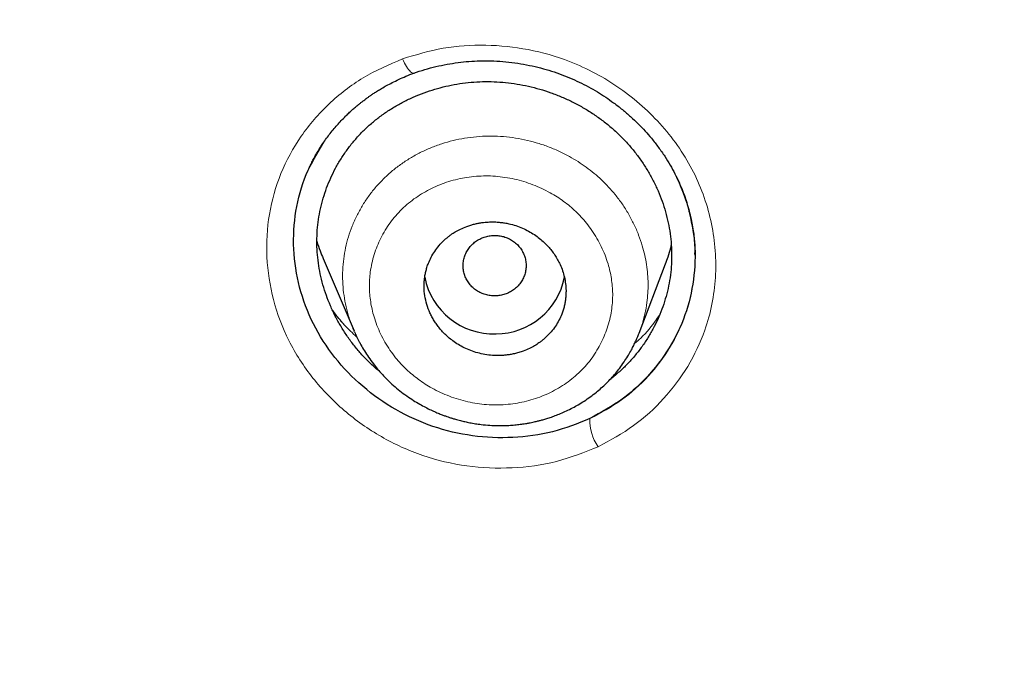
# Model space of a CAD drawing. Header units: millimetres. Extents: x 8 to 473, y 11 to 654.
# Tile 510 of 656: x 214.02 to 226.51, y 547.51 to 555.68. Entities that reach past the tile are written whole.
import ezdxf

# ---------------------------------------------------------------- set-up
doc = ezdxf.new("R2010")
doc.units = ezdxf.units.MM

msp = doc.modelspace()

# ---------------------------------------------------------------- linework, layer by layer
at = {"color": 8, "linetype": 'Continuous', "lineweight": 0}
msp.add_line((222.51, 553.256), (222.51, 553.239), dxfattribs=at)
at = {"color": 7, "linetype": 'Continuous', "lineweight": 30}
for p, q in [((222.586, 552.703), (222.586, 552.72)), ((217.867, 552.648), (218.259, 551.73)), ((221.876, 551.7), (222.213, 552.579)), ((218.266, 551.716), (218.259, 551.731))]:
    msp.add_line(p, q, dxfattribs=at)
at = {"color": 8, "linetype": 'Continuous', "lineweight": 0, "flags": 128}
msp.add_lwpolyline([(219.02, 554.999), (219.017, 554.998), (219.008, 554.998), (218.998, 555.001), (218.988, 555.007), (218.977, 555.016), (218.965, 555.029), (218.952, 555.043), (218.939, 555.061), (218.926, 555.081), (218.913, 555.103), (218.9, 555.127), (218.887, 555.153), (218.875, 555.18)], dxfattribs=at)
at = {"color": 7, "linetype": 'Continuous', "lineweight": 30}
for centre, radius, start, end in [((220.029, 552.581), 0.889, 191.0698, 272.0755), ((220.056, 552.583), 0.891, 270.3122, 348.731)]:
    msp.add_arc(centre, radius, start, end, dxfattribs=at)
at = {"color": 8, "linetype": 'Continuous', "lineweight": 0}
msp.add_arc((221.837, 550.593), 0.585, 177.6703, 214.7451, dxfattribs=at)
at = {"color": 7, "linetype": 'Continuous', "lineweight": 30}
for points, knots in [([(299.289, 549.534), (299.725, 550.765), (300.594, 553.215), (301.5, 556.983), (302.198, 560.759), (302.704, 564.542), (303.106, 568.714), (303.367, 573.274), (303.476, 578.215), (303.459, 583.733), (303.324, 589.828), (303.176, 596.52), (302.935, 603.229), (302.478, 609.963), (301.819, 615.576), (301.057, 620.061), (300.323, 623.426), (299.375, 626.774), (298.152, 630.076), (296.672, 633.107), (294.939, 635.821), (292.997, 638.184), (290.744, 640.272), (288.268, 642.066), (285.654, 643.602), (282.5, 645.132), (278.784, 646.569), (274.507, 647.844), (270.17, 648.832), (265.789, 649.566), (261.377, 650.041), (256.96, 650.274), (252.566, 650.311), (248.196, 650.232), (243.826, 650.132), (239.437, 649.915), (235.033, 649.506), (230.644, 648.852), (226.297, 647.941), (222.003, 646.778), (217.783, 645.329), (214.128, 643.743), (211.04, 642.086), (208.491, 640.446), (206.09, 638.552), (203.924, 636.375), (202.08, 633.934), (200.46, 631.151), (199.104, 628.063), (198.018, 624.714), (197.207, 621.331), (196.611, 617.938), (196.033, 613.427), (195.604, 607.791), (195.423, 601.044), (195.456, 594.331), (195.581, 587.638), (195.705, 581.094), (195.959, 574.681), (196.435, 568.399), (197.124, 562.982), (197.936, 558.438), (198.781, 554.762), (199.83, 551.101), (200.782, 548.732), (201.26, 547.542)], [0, 0, 0, 0, 0.01422, 0.028301, 0.042283, 0.056188, 0.070046, 0.088148, 0.106186, 0.124159, 0.148558, 0.172923, 0.197399, 0.221993, 0.24671, 0.259145, 0.27167, 0.284302, 0.297067, 0.309991, 0.320883, 0.3319, 0.342924, 0.353811, 0.364567, 0.375221, 0.391058, 0.40678, 0.422432, 0.438055, 0.453668, 0.469227, 0.484683, 0.500001, 0.515318, 0.530774, 0.546334, 0.561944, 0.577571, 0.59322, 0.608942, 0.624779, 0.635434, 0.646191, 0.657076, 0.668103, 0.679114, 0.690014, 0.702933, 0.7157, 0.728331, 0.740856, 0.753291, 0.778008, 0.802602, 0.827078, 0.851444, 0.875842, 0.898728, 0.921719, 0.944802, 0.958463, 0.9722, 0.986034, 1, 1, 1, 1]), ([(297.894, 549.593), (298.25, 550.582), (298.961, 552.56), (299.762, 555.601), (300.413, 558.667), (300.921, 561.756), (301.317, 564.856), (301.675, 568.556), (301.937, 572.857), (302.059, 577.755), (302.055, 582.872), (301.951, 588.207), (301.823, 593.764), (301.652, 599.323), (301.365, 604.885), (300.896, 610.443), (300.299, 615.059), (299.658, 618.733), (299.075, 621.473), (298.362, 624.188), (297.491, 626.865), (296.431, 629.482), (295.254, 631.798), (293.995, 633.805), (292.711, 635.517), (291.264, 637.105), (289.487, 638.708), (287.353, 640.264), (284.871, 641.738), (282.105, 643.096), (279.066, 644.324), (275.767, 645.407), (272.409, 646.299), (269.008, 647.021), (265.289, 647.633), (261.253, 648.077), (256.912, 648.315), (252.571, 648.358), (248.235, 648.283), (243.899, 648.18), (239.563, 647.959), (235.234, 647.548), (231.22, 646.941), (227.53, 646.18), (224.162, 645.319), (220.844, 644.289), (217.591, 643.073), (214.604, 641.725), (211.896, 640.254), (209.477, 638.682), (207.41, 637.039), (205.698, 635.366), (204.319, 633.72), (203.104, 631.958), (201.93, 629.9), (200.848, 627.539), (199.895, 624.882), (199.135, 622.172), (198.534, 619.429), (198.062, 616.668), (197.573, 612.972), (197.164, 608.335), (196.923, 602.763), (196.864, 597.194), (196.92, 591.632), (197.019, 586.074), (197.131, 580.814), (197.327, 575.849), (197.627, 571.182), (198.081, 566.524), (198.644, 562.458), (199.265, 558.985), (199.887, 556.099), (200.639, 553.24), (201.526, 550.41), (202.275, 548.575), (202.65, 547.657)], [0, 0, 0, 0, 0.011709, 0.0234, 0.035079, 0.046745, 0.058401, 0.070053, 0.08835, 0.106637, 0.124908, 0.145647, 0.166375, 0.187119, 0.207887, 0.228673, 0.249479, 0.259892, 0.270315, 0.28075, 0.291198, 0.301658, 0.31213, 0.319994, 0.327864, 0.335737, 0.343609, 0.354092, 0.364563, 0.37502, 0.38755, 0.400066, 0.41258, 0.425091, 0.437599, 0.45323, 0.468841, 0.484431, 0.499999, 0.515569, 0.531166, 0.546782, 0.562408, 0.574915, 0.587424, 0.599934, 0.612454, 0.624987, 0.635443, 0.645912, 0.656393, 0.664263, 0.672136, 0.680006, 0.687871, 0.698343, 0.708803, 0.71925, 0.729685, 0.740108, 0.750521, 0.771326, 0.792113, 0.81288, 0.833624, 0.854353, 0.875091, 0.892532, 0.909986, 0.927451, 0.944927, 0.955919, 0.966921, 0.977933, 0.988958, 1, 1, 1, 1]), ([(219.017, 554.998), (219.064, 555.014), (219.156, 555.046), (219.297, 555.083), (219.438, 555.112), (219.578, 555.134), (219.717, 555.148), (219.855, 555.155), (219.999, 555.155), (220.147, 555.147), (220.299, 555.13), (220.448, 555.106), (220.592, 555.074), (220.731, 555.036), (220.865, 554.992), (220.994, 554.941), (221.118, 554.886), (221.235, 554.826), (221.347, 554.762), (221.453, 554.694), (221.559, 554.62), (221.665, 554.538), (221.769, 554.449), (221.865, 554.358), (221.953, 554.266), (222.04, 554.166), (222.123, 554.06), (222.203, 553.946), (222.272, 553.834), (222.332, 553.724), (222.384, 553.616), (222.429, 553.51), (222.466, 553.408), (222.498, 553.305), (222.526, 553.202), (222.548, 553.099), (222.564, 553.002), (222.576, 552.911), (222.583, 552.825), (222.587, 552.746), (222.587, 552.697), (222.587, 552.672)], [0, 0, 0, 0, 0.030021, 0.059528, 0.088531, 0.117037, 0.145051, 0.172575, 0.199613, 0.230545, 0.260825, 0.290461, 0.319463, 0.347843, 0.375616, 0.402791, 0.42934, 0.455263, 0.480565, 0.505245, 0.529304, 0.55735, 0.584496, 0.610739, 0.636078, 0.660514, 0.68979, 0.717664, 0.744204, 0.769716, 0.79423, 0.817723, 0.840203, 0.861678, 0.884999, 0.90702, 0.927745, 0.947177, 0.965425, 0.98299, 1, 1, 1, 1]), ([(217.676, 553.766), (217.682, 553.78), (217.695, 553.809), (217.718, 553.856), (217.744, 553.908), (217.776, 553.966), (217.812, 554.028), (217.867, 554.114), (217.943, 554.22), (218.042, 554.34), (218.127, 554.429), (218.192, 554.492), (218.234, 554.531), (218.275, 554.566), (218.313, 554.598), (218.345, 554.623), (218.371, 554.644), (218.392, 554.659), (218.405, 554.669), (218.414, 554.676), (218.422, 554.682), (218.434, 554.69), (218.452, 554.703), (218.479, 554.722), (218.515, 554.746), (218.559, 554.774), (218.612, 554.807), (218.674, 554.842), (218.746, 554.88), (218.828, 554.92), (218.92, 554.961), (218.986, 554.986), (219.02, 554.999)], [0, 0, 0, 0, 0.026407, 0.055955, 0.088691, 0.124651, 0.163862, 0.205713, 0.289494, 0.372731, 0.455466, 0.486374, 0.517218, 0.54696, 0.572786, 0.594537, 0.61221, 0.6258, 0.635305, 0.638613, 0.643497, 0.651108, 0.661446, 0.679477, 0.702367, 0.730125, 0.762764, 0.8003, 0.842756, 0.890163, 0.942559, 1, 1, 1, 1]), ([(218.589, 551.21), (218.577, 551.219), (218.528, 551.258), (218.446, 551.335), (218.345, 551.44), (218.252, 551.552), (218.166, 551.669), (218.089, 551.791), (218.019, 551.917), (217.958, 552.047), (217.906, 552.18), (217.863, 552.315), (217.829, 552.452), (217.805, 552.59), (217.79, 552.729), (217.786, 552.868), (217.791, 553.006), (217.807, 553.144), (217.832, 553.279), (217.866, 553.412), (217.91, 553.543), (217.962, 553.67), (218.023, 553.794), (218.093, 553.913), (218.171, 554.028), (218.256, 554.137), (218.35, 554.241), (218.451, 554.338), (218.559, 554.428), (218.674, 554.51), (218.794, 554.585), (218.918, 554.653), (219.048, 554.712), (219.181, 554.763), (219.318, 554.806), (219.458, 554.841), (219.6, 554.867), (219.696, 554.878), (219.745, 554.883)], [0, 0, 0, 0, 0.008398, 0.0366444, 0.0649044, 0.0931821, 0.1214832, 0.1498064, 0.1781462, 0.2064936, 0.2348389, 0.2631726, 0.2914875, 0.3197803, 0.3480538, 0.3763164, 0.4045638, 0.4328074, 0.4610616, 0.489335, 0.5176321, 0.545955, 0.5743044, 0.6026812, 0.6310878, 0.6595296, 0.6880166, 0.7165572, 0.7450596, 0.7735043, 0.8019062, 0.8302753, 0.8586172, 0.8869349, 0.91523, 0.9435039, 0.9717589, 1, 1, 1, 1]), ([(219.745, 554.883), (219.793, 554.886), (219.89, 554.893), (220.036, 554.892), (220.182, 554.881), (220.328, 554.862), (220.473, 554.834), (220.617, 554.797), (220.758, 554.751), (220.896, 554.697), (221.03, 554.635), (221.161, 554.566), (221.287, 554.489), (221.407, 554.404), (221.522, 554.312), (221.63, 554.214), (221.731, 554.109), (221.824, 553.998), (221.91, 553.881), (221.988, 553.76), (222.057, 553.635), (222.119, 553.506), (222.171, 553.373), (222.214, 553.238), (222.249, 553.101), (222.273, 552.962), (222.288, 552.822), (222.292, 552.682), (222.287, 552.542), (222.271, 552.404), (222.246, 552.268), (222.211, 552.134), (222.168, 552.003), (222.115, 551.875), (222.054, 551.752), (221.984, 551.633), (221.907, 551.518), (221.821, 551.41), (221.728, 551.306), (221.627, 551.211), (221.553, 551.146), (221.51, 551.115), (221.506, 551.112)], [0, 0, 0, 0, 0.025485, 0.050977, 0.076486, 0.102019, 0.127576, 0.153152, 0.17874, 0.204329, 0.229909, 0.255473, 0.281012, 0.306525, 0.332015, 0.357493, 0.382962, 0.408434, 0.433919, 0.459424, 0.48495, 0.5105, 0.536074, 0.561675, 0.587307, 0.612977, 0.6387, 0.664486, 0.690231, 0.715914, 0.741553, 0.76716, 0.792744, 0.818307, 0.843853, 0.869383, 0.894897, 0.920399, 0.945894, 0.971391, 0.996887, 1, 1, 1, 1]), ([(221.253, 550.617), (221.097, 550.555), (220.786, 550.431), (220.276, 550.363), (219.761, 550.383), (219.255, 550.502), (218.782, 550.717), (218.359, 551.015), (218.002, 551.384), (217.727, 551.811), (217.552, 552.279), (217.477, 552.766), (217.506, 553.252), (217.631, 553.718), (217.796, 553.99), (217.877, 554.124)], [0, 0, 0, 0, 0.07744, 0.154701, 0.231813, 0.308847, 0.385854, 0.462805, 0.539729, 0.616742, 0.693769, 0.770708, 0.847711, 0.924923, 1, 1, 1, 1]), ([(222.491, 553.324), (222.525, 553.183), (222.595, 552.89), (222.588, 552.434), (222.494, 551.98), (222.302, 551.555), (222.024, 551.176), (221.676, 550.849), (221.394, 550.695), (221.253, 550.617)], [0, 0, 0, 0, 0.132526, 0.275511, 0.419006, 0.56321, 0.708251, 0.853929, 1, 1, 1, 1]), ([(220.066, 551.416), (220.079, 551.416), (220.105, 551.416), (220.147, 551.418), (220.193, 551.422), (220.243, 551.429), (220.295, 551.439), (220.351, 551.454), (220.415, 551.475), (220.483, 551.504), (220.549, 551.539), (220.593, 551.568), (220.621, 551.588), (220.636, 551.6), (220.65, 551.61), (220.663, 551.621), (220.674, 551.631), (220.685, 551.64), (220.715, 551.668), (220.761, 551.716), (220.816, 551.788), (220.861, 551.863), (220.892, 551.932), (220.913, 551.992), (220.928, 552.044), (220.938, 552.094), (220.945, 552.144), (220.949, 552.194), (220.95, 552.254), (220.945, 552.327), (220.93, 552.41), (220.907, 552.492), (220.878, 552.566), (220.844, 552.633), (220.809, 552.692), (220.768, 552.748), (220.723, 552.801), (220.672, 552.853), (220.614, 552.903), (220.548, 552.952), (220.475, 552.995), (220.397, 553.034), (220.312, 553.066), (220.245, 553.084), (220.197, 553.094), (220.17, 553.099), (220.143, 553.103), (220.115, 553.106), (220.088, 553.109), (220.06, 553.111), (220.03, 553.112), (219.997, 553.112), (219.96, 553.11), (219.921, 553.108), (219.879, 553.103), (219.834, 553.095), (219.788, 553.085), (219.739, 553.072), (219.679, 553.051), (219.613, 553.023), (219.546, 552.987), (219.501, 552.958), (219.473, 552.938), (219.459, 552.927), (219.446, 552.916), (219.433, 552.906), (219.422, 552.896), (219.412, 552.887), (219.383, 552.86), (219.337, 552.813), (219.282, 552.74), (219.237, 552.665), (219.206, 552.596), (219.184, 552.536), (219.17, 552.485), (219.159, 552.434), (219.152, 552.384), (219.148, 552.335), (219.147, 552.265), (219.155, 552.175), (219.18, 552.064), (219.213, 551.975), (219.247, 551.907), (219.276, 551.857), (219.308, 551.809), (219.343, 551.763), (219.382, 551.719), (219.427, 551.673), (219.482, 551.625), (219.548, 551.577), (219.62, 551.533), (219.699, 551.495), (219.784, 551.462), (219.874, 551.438), (219.969, 551.421), (220.033, 551.418), (220.066, 551.416)], [0, 0, 0, 0, 0.006755, 0.014234, 0.022435, 0.031359, 0.041005, 0.051375, 0.062467, 0.077914, 0.091624, 0.103598, 0.10724, 0.110685, 0.113932, 0.116983, 0.119836, 0.122493, 0.124952, 0.142591, 0.159652, 0.176134, 0.19204, 0.202327, 0.212357, 0.222133, 0.231655, 0.240922, 0.249937, 0.265692, 0.281402, 0.297071, 0.312701, 0.325181, 0.337641, 0.350082, 0.362507, 0.374916, 0.388883, 0.403318, 0.418223, 0.433601, 0.449453, 0.465781, 0.470536, 0.47533, 0.480163, 0.485035, 0.489947, 0.494897, 0.499887, 0.505932, 0.512483, 0.519539, 0.527101, 0.535169, 0.543743, 0.552822, 0.562407, 0.578284, 0.59223, 0.604242, 0.607853, 0.611245, 0.614417, 0.61737, 0.620103, 0.622617, 0.624912, 0.64256, 0.659626, 0.676109, 0.692013, 0.702296, 0.712322, 0.722092, 0.731605, 0.740864, 0.749868, 0.770738, 0.791574, 0.812386, 0.822791, 0.833193, 0.843593, 0.853992, 0.864392, 0.874793, 0.88866, 0.903032, 0.917912, 0.933303, 0.949205, 0.965621, 0.982552, 1, 1, 1, 1]), ([(220.035, 552.941), (220.014, 552.939), (219.973, 552.937), (219.912, 552.921), (219.854, 552.896), (219.801, 552.864), (219.754, 552.824), (219.714, 552.777), (219.682, 552.724), (219.659, 552.668), (219.645, 552.609), (219.642, 552.549), (219.648, 552.488), (219.664, 552.43), (219.689, 552.375), (219.723, 552.324), (219.765, 552.278), (219.814, 552.24), (219.868, 552.21), (219.927, 552.188), (219.988, 552.175), (220.051, 552.171), (220.114, 552.177), (220.175, 552.193), (220.232, 552.217), (220.286, 552.25), (220.333, 552.29), (220.373, 552.337), (220.404, 552.389), (220.427, 552.445), (220.441, 552.505), (220.445, 552.565), (220.438, 552.625), (220.422, 552.684), (220.397, 552.739), (220.363, 552.79), (220.322, 552.835), (220.273, 552.873), (220.218, 552.904), (220.16, 552.926), (220.098, 552.939), (220.056, 552.94), (220.035, 552.941)], [0, 0, 0, 0, 0.024996, 0.049996, 0.075004, 0.100004, 0.125, 0.149996, 0.174996, 0.200004, 0.225004, 0.25, 0.274996, 0.299996, 0.325004, 0.350004, 0.375, 0.399996, 0.424996, 0.450004, 0.475004, 0.5, 0.524996, 0.549996, 0.575004, 0.600004, 0.625, 0.649996, 0.674996, 0.700004, 0.725004, 0.75, 0.774996, 0.799996, 0.825004, 0.850004, 0.875, 0.899996, 0.924996, 0.950004, 0.975004, 1, 1, 1, 1]), ([(217.787, 552.866), (217.8, 552.825), (217.824, 552.752), (217.854, 552.68), (217.868, 552.649)], [0, 0, 0, 0, 0.555528, 1, 1, 1, 1]), ([(222.212, 552.579), (222.224, 552.609), (222.248, 552.676), (222.272, 552.755), (222.284, 552.803), (222.286, 552.814)], [0, 0, 0, 0, 0.393649, 0.864943, 1, 1, 1, 1]), ([(218.129, 551.814), (218.113, 551.832), (218.076, 551.874), (218.03, 551.93), (218, 551.969), (217.99, 551.984)], [0, 0, 0, 0, 0.3259331, 0.7512001, 1, 1, 1, 1]), ([(222.134, 551.927), (222.125, 551.912), (222.113, 551.894), (222.1, 551.877), (222.097, 551.874)], [0, 0, 0, 0, 0.82389, 1, 1, 1, 1]), ([(218.264, 551.716), (218.269, 551.706), (218.277, 551.687), (218.292, 551.656), (218.308, 551.625), (218.326, 551.589), (218.353, 551.539), (218.391, 551.473), (218.444, 551.393), (218.5, 551.315), (218.559, 551.242), (218.619, 551.174), (218.686, 551.105), (218.76, 551.036), (218.841, 550.969), (218.925, 550.906), (219.009, 550.849), (219.09, 550.801), (219.164, 550.761), (219.233, 550.727), (219.295, 550.699), (219.35, 550.676), (219.397, 550.658), (219.436, 550.644), (219.467, 550.633), (219.489, 550.626), (219.506, 550.621), (219.524, 550.615), (219.548, 550.609), (219.577, 550.6), (219.617, 550.59), (219.668, 550.578), (219.731, 550.564), (219.8, 550.552), (219.885, 550.541), (219.981, 550.532), (220.08, 550.528), (220.167, 550.528), (220.243, 550.532), (220.316, 550.538), (220.385, 550.546), (220.443, 550.555), (220.491, 550.564), (220.527, 550.571), (220.557, 550.578), (220.582, 550.584), (220.61, 550.591), (220.646, 550.6), (220.695, 550.614), (220.751, 550.632), (220.814, 550.655), (220.883, 550.682), (220.957, 550.715), (221.032, 550.752), (221.107, 550.794), (221.182, 550.84), (221.258, 550.893), (221.331, 550.948), (221.399, 551.006), (221.461, 551.064), (221.522, 551.127), (221.579, 551.192), (221.634, 551.261), (221.685, 551.332), (221.731, 551.404), (221.77, 551.47), (221.802, 551.53), (221.827, 551.583), (221.848, 551.628), (221.864, 551.666), (221.873, 551.689), (221.877, 551.699)], [0, 0, 0, 0, 0.007388, 0.013997, 0.021665, 0.030482, 0.04031, 0.059347, 0.080378, 0.103426, 0.122056, 0.141852, 0.162706, 0.184552, 0.207398, 0.230849, 0.25276, 0.272838, 0.291102, 0.307564, 0.322233, 0.335111, 0.345595, 0.354496, 0.361684, 0.366835, 0.369519, 0.373438, 0.378703, 0.385316, 0.393279, 0.405137, 0.41912, 0.434856, 0.450499, 0.474376, 0.497277, 0.514276, 0.530704, 0.546571, 0.561883, 0.575957, 0.585432, 0.593509, 0.600188, 0.605469, 0.610076, 0.619112, 0.63015, 0.643172, 0.657854, 0.674089, 0.691885, 0.711253, 0.7295, 0.748973, 0.769689, 0.791666, 0.810103, 0.829265, 0.849157, 0.868987, 0.887492, 0.90875, 0.927939, 0.945065, 0.960135, 0.973154, 0.984127, 0.993068, 1, 1, 1, 1]), ([(221.01, 527.569), (220.684, 527.85), (220.03, 528.411), (219.051, 529.254), (218.073, 530.098), (217.098, 530.943), (216.126, 531.791), (215.264, 532.549), (214.511, 533.218), (213.865, 533.797), (213.223, 534.379), (212.584, 534.964), (211.949, 535.553), (211.319, 536.147), (210.749, 536.696), (210.237, 537.197), (209.782, 537.65), (209.332, 538.108), (208.887, 538.569), (208.448, 539.036), (208.046, 539.474), (207.68, 539.883), (207.349, 540.261), (207.024, 540.644), (206.704, 541.03), (206.39, 541.42), (206.073, 541.827), (205.754, 542.251), (205.435, 542.694), (205.124, 543.142), (204.824, 543.596), (204.533, 544.056), (204.251, 544.521), (203.986, 544.978), (203.737, 545.427), (203.504, 545.866), (203.278, 546.309), (203.06, 546.755), (202.85, 547.204), (202.716, 547.506), (202.65, 547.657)], [0, 0, 0, 0, 0.046678, 0.093358, 0.140035, 0.186703, 0.233358, 0.280003, 0.311414, 0.342826, 0.374242, 0.405664, 0.437095, 0.468531, 0.499969, 0.523309, 0.54665, 0.569991, 0.593334, 0.61668, 0.640026, 0.658366, 0.676703, 0.695034, 0.713361, 0.731682, 0.750001, 0.769982, 0.789965, 0.809955, 0.829953, 0.849958, 0.869969, 0.889983, 0.908331, 0.926677, 0.945019, 0.963356, 0.981684, 1, 1, 1, 1])]:
    msp.add_open_spline(points, degree=3, knots=knots, dxfattribs=at)
at = {"color": 8, "linetype": 'Continuous', "lineweight": 0}
for points, knots in [([(203.271, 547.625), (202.774, 548.768), (201.785, 551.045), (200.69, 554.587), (199.795, 558.164), (199.096, 561.785), (198.484, 565.817), (197.993, 570.268), (197.638, 575.134), (197.389, 580.617), (197.25, 586.704), (197.111, 593.388), (197.062, 600.073), (197.239, 606.76), (197.676, 612.331), (198.264, 616.776), (198.876, 620.097), (199.698, 623.376), (200.784, 626.583), (202.119, 629.505), (203.686, 632.104), (205.435, 634.365), (207.459, 636.404), (209.719, 638.197), (212.141, 639.773), (215.109, 641.382), (218.646, 642.939), (222.741, 644.358), (226.895, 645.5), (231.558, 646.485), (236.755, 647.223), (242.486, 647.622), (246.322, 647.712), (248.245, 647.758)], [0, 0, 0, 0, 0.027811, 0.055398, 0.082938, 0.110516, 0.138178, 0.174576, 0.211159, 0.247876, 0.297974, 0.34805, 0.398105, 0.448142, 0.498248, 0.523439, 0.548708, 0.573938, 0.599093, 0.624359, 0.645457, 0.666462, 0.68755, 0.708668, 0.729707, 0.750736, 0.78232, 0.813743, 0.844809, 0.875739, 0.916964, 0.958374, 1, 1, 1, 1]), ([(248.267, 646.686), (246.857, 646.654), (244.039, 646.588), (239.817, 646.381), (235.608, 645.987), (231.7, 645.404), (228.092, 644.671), (224.782, 643.831), (221.514, 642.828), (218.314, 641.641), (215.379, 640.321), (212.716, 638.881), (210.34, 637.339), (208.134, 635.587), (206.154, 633.594), (204.455, 631.36), (203.033, 628.946), (201.873, 626.406), (200.941, 623.783), (200.202, 621.106), (199.62, 618.399), (199.172, 615.676), (198.718, 612.014), (198.348, 607.402), (198.15, 601.844), (198.13, 596.285), (198.219, 590.731), (198.332, 585.217), (198.475, 579.739), (198.733, 574.297), (199.17, 568.861), (199.764, 564.157), (200.447, 560.191), (201.144, 556.961), (202.009, 553.77), (203.051, 550.614), (203.969, 548.585), (204.43, 547.566)], [0, 0, 0, 0, 0.030875, 0.061712, 0.092529, 0.123402, 0.148227, 0.17321, 0.198303, 0.223286, 0.248239, 0.269168, 0.290108, 0.310917, 0.33167, 0.352646, 0.373652, 0.39457, 0.415527, 0.436491, 0.457375, 0.478202, 0.499018, 0.541033, 0.583124, 0.625219, 0.667272, 0.709317, 0.75061, 0.791934, 0.833292, 0.874698, 0.899774, 0.92478, 0.949757, 0.974781, 1, 1, 1, 1]), ([(218.875, 555.18), (219.045, 555.231), (219.386, 555.334), (219.929, 555.367), (220.472, 555.313), (220.941, 555.179), (221.327, 555.002), (221.637, 554.811), (221.921, 554.586), (222.175, 554.331), (222.395, 554.05), (222.575, 553.745), (222.711, 553.423), (222.803, 553.088), (222.851, 552.747), (222.853, 552.404), (222.809, 552.066), (222.704, 551.683), (222.509, 551.271), (222.201, 550.862), (221.819, 550.51), (221.511, 550.344), (221.357, 550.26)], [0, 0, 0, 0, 0.062875, 0.12557, 0.188087, 0.250434, 0.292033, 0.333688, 0.375376, 0.417046, 0.458655, 0.500203, 0.541734, 0.583295, 0.624907, 0.666565, 0.708271, 0.75006, 0.812602, 0.874956, 0.937341, 1, 1, 1, 1]), ([(221.357, 550.26), (221.183, 550.191), (220.835, 550.052), (220.266, 549.977), (219.691, 549.999), (219.125, 550.132), (218.596, 550.373), (218.122, 550.707), (217.722, 551.12), (217.414, 551.598), (217.218, 552.122), (217.135, 552.667), (217.166, 553.211), (217.312, 553.733), (217.572, 554.208), (217.928, 554.618), (218.362, 554.958), (218.703, 555.106), (218.875, 555.18)], [0, 0, 0, 0, 0.06259, 0.125193, 0.187724, 0.250136, 0.312564, 0.375073, 0.437577, 0.500056, 0.562546, 0.625053, 0.687581, 0.750123, 0.812566, 0.8749, 0.93732, 1, 1, 1, 1]), ([(218.259, 551.731), (218.25, 551.751), (218.221, 551.816), (218.184, 551.93), (218.148, 552.071), (218.125, 552.214), (218.113, 552.357), (218.113, 552.501), (218.126, 552.644), (218.15, 552.785), (218.186, 552.924), (218.233, 553.058), (218.292, 553.189), (218.36, 553.314), (218.439, 553.434), (218.527, 553.547), (218.625, 553.653), (218.733, 553.752), (218.848, 553.841), (218.97, 553.921), (219.099, 553.992), (219.233, 554.053), (219.372, 554.104), (219.515, 554.145), (219.662, 554.175), (219.812, 554.194), (219.964, 554.202), (220.117, 554.199), (220.219, 554.187), (220.271, 554.181)], [0, 0, 0, 0, 0.017372, 0.055073, 0.092736, 0.130395, 0.168086, 0.205858, 0.243699, 0.281485, 0.319235, 0.356965, 0.394683, 0.432396, 0.470111, 0.507838, 0.545598, 0.583422, 0.621281, 0.659041, 0.69673, 0.734381, 0.772026, 0.8097, 0.847441, 0.885296, 0.923321, 0.961582, 1, 1, 1, 1]), ([(220.271, 554.181), (220.321, 554.172), (220.423, 554.156), (220.571, 554.118), (220.717, 554.07), (220.858, 554.011), (220.987, 553.946), (221.103, 553.877), (221.208, 553.806), (221.308, 553.728), (221.402, 553.644), (221.491, 553.555), (221.579, 553.453), (221.664, 553.34), (221.744, 553.214), (221.813, 553.082), (221.872, 552.946), (221.917, 552.815), (221.95, 552.689), (221.972, 552.57), (221.987, 552.449), (221.992, 552.329), (221.989, 552.208), (221.977, 552.08), (221.953, 551.946), (221.919, 551.816), (221.889, 551.735), (221.876, 551.699)], [0, 0, 0, 0, 0.04413, 0.088088, 0.131916, 0.175651, 0.219328, 0.255712, 0.292106, 0.32854, 0.365048, 0.401673, 0.438361, 0.48232, 0.526232, 0.570112, 0.613969, 0.657808, 0.694333, 0.730857, 0.767392, 0.803957, 0.84058, 0.877204, 0.921017, 0.964729, 1, 1, 1, 1]), ([(220.175, 553.677), (220.134, 553.682), (220.053, 553.693), (219.932, 553.696), (219.811, 553.692), (219.692, 553.678), (219.575, 553.655), (219.46, 553.624), (219.349, 553.585), (219.242, 553.537), (219.139, 553.482), (219.042, 553.42), (218.95, 553.351), (218.865, 553.274), (218.787, 553.191), (218.716, 553.102), (218.653, 553.007), (218.598, 552.908), (218.551, 552.805), (218.513, 552.698), (218.484, 552.588), (218.465, 552.483), (218.455, 552.382), (218.453, 552.288), (218.457, 552.193), (218.469, 552.098), (218.487, 552.003), (218.513, 551.903), (218.549, 551.799), (218.595, 551.691), (218.65, 551.586), (218.714, 551.485), (218.782, 551.394), (218.852, 551.313), (218.923, 551.241), (218.998, 551.174), (219.078, 551.112), (219.162, 551.055), (219.254, 550.999), (219.357, 550.947), (219.469, 550.9), (219.584, 550.86), (219.702, 550.829), (219.822, 550.807), (219.942, 550.794), (220.063, 550.789), (220.184, 550.794), (220.303, 550.808), (220.419, 550.83), (220.534, 550.861), (220.645, 550.9), (220.753, 550.948), (220.856, 551.003), (220.954, 551.066), (221.046, 551.137), (221.132, 551.214), (221.211, 551.298), (221.281, 551.388), (221.344, 551.483), (221.399, 551.583), (221.445, 551.686), (221.483, 551.792), (221.512, 551.902), (221.531, 552.007), (221.54, 552.107), (221.543, 552.202), (221.538, 552.297), (221.526, 552.392), (221.508, 552.487), (221.482, 552.586), (221.446, 552.691), (221.399, 552.798), (221.344, 552.903), (221.28, 553.003), (221.213, 553.093), (221.144, 553.174), (221.074, 553.245), (220.999, 553.311), (220.92, 553.373), (220.836, 553.43), (220.744, 553.485), (220.641, 553.537), (220.529, 553.585), (220.413, 553.625), (220.295, 553.656), (220.215, 553.67), (220.175, 553.677)], [0, 0, 0, 0, 0.0126168, 0.0252057, 0.0377563, 0.0502825, 0.0627929, 0.0752922, 0.0877824, 0.1002638, 0.1127362, 0.1252004, 0.1376592, 0.1501219, 0.1625979, 0.1750891, 0.1875929, 0.200103, 0.2126119, 0.2251114, 0.2375951, 0.2500591, 0.260432, 0.2707967, 0.2811619, 0.291534, 0.3019169, 0.3123126, 0.3248047, 0.3373168, 0.3498489, 0.3624024, 0.3749817, 0.3854902, 0.3959812, 0.4064347, 0.4168628, 0.4272752, 0.4376791, 0.4501593, 0.4626421, 0.4751329, 0.4876365, 0.5001582, 0.5127027, 0.5252262, 0.537722, 0.5502031, 0.5626792, 0.5751576, 0.5876446, 0.6001464, 0.6126699, 0.6252243, 0.6378183, 0.6503947, 0.662939, 0.6754608, 0.6879657, 0.700456, 0.7129324, 0.7253947, 0.7378436, 0.750282, 0.760644, 0.7710077, 0.7813801, 0.7917652, 0.8021637, 0.8125743, 0.8250768, 0.8375838, 0.8500866, 0.8625778, 0.8750524, 0.8854355, 0.8958069, 0.9061739, 0.9165446, 0.9269245, 0.9373171, 0.9498066, 0.9623186, 0.9748537, 0.9874132, 1, 1, 1, 1]), ([(221.253, 550.617), (221.391, 550.691), (221.665, 550.838), (222.007, 551.15), (222.282, 551.514), (222.478, 551.927), (222.585, 552.371), (222.595, 552.829), (222.523, 553.284), (222.4, 553.567), (222.339, 553.707)], [0, 0, 0, 0, 0.1259, 0.251218, 0.376526, 0.50236, 0.628175, 0.753396, 0.878348, 1, 1, 1, 1]), ([(218.295, 551.65), (218.24, 551.701), (218.128, 551.805), (218.035, 551.925), (217.989, 551.986)], [0, 0, 0, 0, 0.492805, 1, 1, 1, 1]), ([(222.141, 551.943), (222.126, 551.919), (222.058, 551.809), (221.95, 551.682), (221.846, 551.592), (221.82, 551.569)], [0, 0, 0, 0, 0.172682, 0.78938, 1, 1, 1, 1]), ([(203.674, 547.71), (203.914, 547.22), (204.394, 546.242), (205.208, 544.821), (206.098, 543.447), (207.078, 542.126), (208.155, 540.866), (209.327, 539.684), (210.587, 538.595), (211.98, 537.549), (213.511, 536.553), (215.182, 535.614), (216.909, 534.77), (218.676, 534.017), (220.469, 533.349), (222.284, 532.758), (224.467, 532.136), (227.031, 531.522), (229.976, 530.956), (232.939, 530.504), (235.912, 530.166), (239.2, 529.909), (242.805, 529.771), (246.727, 529.745), (249.345, 529.79), (250.655, 529.812)], [0, 0, 0, 0, 0.031471, 0.062783, 0.094016, 0.125279, 0.156773, 0.188306, 0.219569, 0.250669, 0.286221, 0.321967, 0.357931, 0.393747, 0.429399, 0.464993, 0.500596, 0.55657, 0.612682, 0.668724, 0.724614, 0.780428, 0.853514, 0.92669, 1, 1, 1, 1]), ([(204.43, 547.566), (204.566, 547.292), (204.836, 546.746), (205.271, 545.942), (205.728, 545.151), (206.21, 544.377), (206.718, 543.62), (207.256, 542.88), (207.798, 542.189), (208.346, 541.546), (208.895, 540.95), (209.467, 540.373), (210.062, 539.815), (210.678, 539.278), (211.312, 538.762), (211.963, 538.269), (212.656, 537.782), (213.395, 537.3), (214.178, 536.826), (214.977, 536.376), (215.792, 535.948), (216.619, 535.543), (217.457, 535.16), (218.304, 534.799), (219.23, 534.429), (220.237, 534.056), (221.326, 533.684), (222.423, 533.34), (223.527, 533.022), (224.707, 532.71), (225.965, 532.405), (227.3, 532.111), (228.642, 531.844), (229.99, 531.604), (231.343, 531.389), (232.781, 531.187), (234.302, 531.002), (235.907, 530.839), (237.514, 530.705), (239.223, 530.595), (241.036, 530.513), (242.953, 530.462), (244.873, 530.441), (246.794, 530.443), (248.717, 530.464), (249.999, 530.489), (250.641, 530.501)], [0, 0, 0, 0, 0.017984, 0.035903, 0.053768, 0.071592, 0.089391, 0.107185, 0.125001, 0.140635, 0.156315, 0.172025, 0.187748, 0.203466, 0.219162, 0.234816, 0.25041, 0.267854, 0.285338, 0.302857, 0.320404, 0.337967, 0.355533, 0.373086, 0.390605, 0.412579, 0.434516, 0.456435, 0.47835, 0.500273, 0.526342, 0.552445, 0.578577, 0.604732, 0.630901, 0.657075, 0.687915, 0.718729, 0.749497, 0.780228, 0.816809, 0.8534, 0.89001, 0.926645, 0.963308, 1, 1, 1, 1])]:
    msp.add_open_spline(points, degree=3, knots=knots, dxfattribs=at)

doc.saveas('drawing.dxf')
